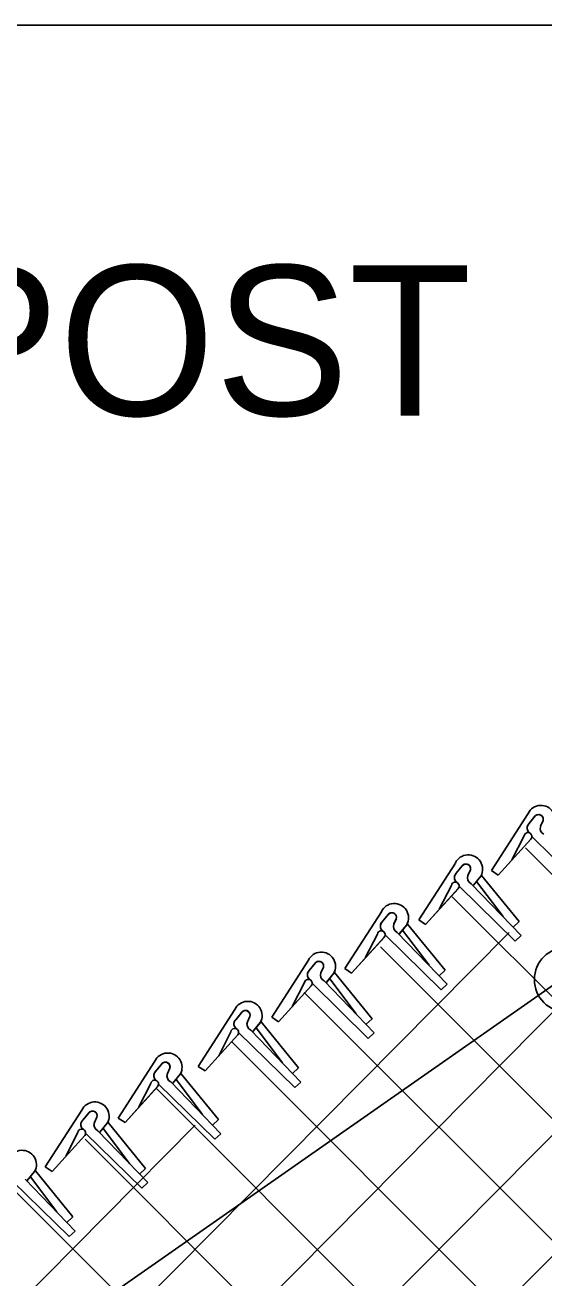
# Model space of a CAD drawing. Extents: x 0 to 1270, y 0 to 830.
# Drawn here: x 830.91 to 847.85, y 789.09 to 830 of the extents above; entities that cross this region are included whole.
import ezdxf

# ---------------------------------------------------------------- set-up
doc = ezdxf.new("R2010")
doc.units = 0
for name, color, linetype in [('CT_Border_Perimeter_Shape', 7, 'Continuous'), ('CT_Dimensions', 7, 'Continuous'), ('CT_Title_Block_Text', 7, 'Continuous'), ('sb_Chainlink Fence', 7, 'Continuous'), ('sb_Existing Structural Steel', 7, 'Continuous')]:
    doc.layers.add(name, color=color, linetype=linetype)

# ---------------------------------------------------------------- blocks, each defined once
blk = doc.blocks.new('BDR_CTDOT_Standards')
at = {"layer": 'CT_Border_Perimeter_Shape'}
blk.add_lwpolyline([(0, 0), (1270, 0), (1270, 830), (0, 830)], close=True, dxfattribs=at)

msp = doc.modelspace()

# ---------------------------------------------------------------- linework, layer by layer
at = {"layer": 'sb_Chainlink Fence'}
for p, q in [((725.985, 666.765), (880.45, 822.372)), ((705.822, 650.219), (870.725, 816.56)), ((714.148, 662.616), (858.508, 808.235)), ((847.331, 804.256), (846.135, 802.397)), ((847.359, 803.922), (847.578, 804.188)), ((847.558, 804.166), (847.359, 803.922)), ((847.821, 804.027), (847.741, 803.848)), ((847.741, 803.855), (847.821, 804.023)), ((846.36, 802.248), (847.431, 803.429)), ((846.36, 802.248), (847.424, 803.422)), ((847.201, 803.527), (846.805, 802.746)), ((847.452, 803.504), (849.287, 801.704)), ((847.244, 803.134), (882.139, 768.239)), ((844.958, 802.641), (843.761, 800.782)), ((844.985, 802.307), (845.205, 802.573)), ((845.185, 802.551), (844.985, 802.307)), ((845.447, 802.411), (845.368, 802.233)), ((845.368, 802.24), (845.447, 802.407)), ((845.545, 801.918), (845.789, 802.214)), ((845.548, 801.922), (845.79, 802.215)), ((845.789, 802.214), (845.807, 802.248)), ((845.807, 802.248), (845.822, 802.285)), ((847.037, 800.733), (845.813, 802.236)), ((846.135, 802.397), (846.36, 802.248)), ((843.986, 800.632), (845.057, 801.814)), ((843.986, 800.632), (845.05, 801.807)), ((844.828, 801.912), (844.431, 801.131)), ((845.079, 801.889), (846.914, 800.089)), ((845.477, 801.965), (847.11, 800.271)), ((846.516, 800.893), (845.653, 802.038)), ((844.855, 801.541), (879.602, 766.795)), ((842.54, 801.052), (841.344, 799.193)), ((842.568, 800.717), (842.787, 800.984)), ((842.767, 800.962), (842.568, 800.717)), ((843.03, 800.822), (842.95, 800.644)), ((842.95, 800.65), (843.029, 800.818)), ((843.127, 800.329), (843.371, 800.625)), ((843.13, 800.333), (843.372, 800.626)), ((843.371, 800.625), (843.389, 800.659)), ((843.389, 800.659), (843.404, 800.696)), ((844.619, 799.144), (843.395, 800.647)), ((843.761, 800.782), (843.986, 800.632)), ((847.037, 800.733), (846.841, 800.551)), ((716.351, 668.849), (846.709, 800.377)), ((841.569, 799.043), (842.639, 800.225)), ((841.569, 799.043), (842.633, 800.218)), ((842.41, 800.322), (842.013, 799.542)), ((842.661, 800.3), (844.496, 798.5)), ((843.059, 800.376), (844.692, 798.682)), ((844.098, 799.304), (843.236, 800.448)), ((847.11, 800.271), (846.914, 800.089)), ((842.515, 799.901), (877.369, 765.047)), ((840.157, 799.466), (838.961, 797.607)), ((840.185, 799.132), (840.404, 799.398)), ((840.384, 799.376), (840.185, 799.132)), ((840.646, 799.237), (840.567, 799.058)), ((840.567, 799.065), (840.646, 799.233)), ((840.744, 798.743), (840.988, 799.039)), ((840.747, 798.748), (840.989, 799.04)), ((840.988, 799.039), (841.006, 799.073)), ((841.006, 799.073), (841.021, 799.11)), ((842.236, 797.558), (841.012, 799.061)), ((841.344, 799.193), (841.569, 799.043)), ((844.619, 799.144), (844.424, 798.962)), ((839.185, 797.457), (840.256, 798.639)), ((839.185, 797.457), (840.25, 798.632)), ((840.027, 798.737), (839.63, 797.956)), ((840.278, 798.714), (842.113, 796.914)), ((840.676, 798.79), (842.309, 797.096)), ((841.715, 797.718), (840.853, 798.863)), ((844.692, 798.682), (844.496, 798.5)), ((840.02, 798.415), (879.66, 758.775)), ((837.757, 797.86), (836.561, 796.001)), ((837.785, 797.526), (838.004, 797.792)), ((837.984, 797.77), (837.785, 797.526)), ((838.246, 797.63), (838.167, 797.452)), ((838.167, 797.458), (838.246, 797.626)), ((838.344, 797.137), (838.588, 797.433)), ((838.347, 797.141), (838.589, 797.434)), ((838.588, 797.433), (838.606, 797.467)), ((838.606, 797.467), (838.621, 797.504)), ((839.836, 795.952), (838.612, 797.455)), ((838.961, 797.607), (839.185, 797.457)), ((842.236, 797.558), (842.04, 797.377)), ((836.785, 795.851), (837.856, 797.033)), ((836.785, 795.851), (837.849, 797.026)), ((837.627, 797.13), (837.23, 796.35)), ((837.878, 797.108), (839.713, 795.308)), ((838.276, 797.184), (839.909, 795.49)), ((839.315, 796.112), (838.453, 797.256)), ((842.309, 797.096), (842.113, 796.914)), ((837.646, 796.809), (877.749, 756.705)), ((835.142, 796.172), (833.946, 794.314)), ((835.17, 795.838), (835.389, 796.105)), ((835.369, 796.083), (835.17, 795.838)), ((835.631, 795.943), (835.552, 795.765)), ((835.552, 795.771), (835.631, 795.939)), ((835.729, 795.45), (835.973, 795.746)), ((835.732, 795.454), (835.974, 795.747)), ((835.973, 795.746), (835.991, 795.78)), ((835.991, 795.78), (836.006, 795.816)), ((837.221, 794.265), (835.997, 795.768)), ((836.561, 796.001), (836.785, 795.851)), ((839.836, 795.952), (839.64, 795.77)), ((834.17, 794.164), (835.241, 795.346)), ((834.17, 794.164), (835.235, 795.339)), ((835.012, 795.443), (834.615, 794.663)), ((835.183, 795.291), (875.417, 755.057)), ((835.263, 795.421), (837.098, 793.621)), ((835.661, 795.497), (837.294, 793.803)), ((836.7, 794.425), (835.838, 795.569)), ((839.909, 795.49), (839.713, 795.308)), ((832.76, 794.575), (831.563, 792.716)), ((832.787, 794.24), (833.007, 794.507)), ((832.987, 794.485), (832.787, 794.24)), ((716.315, 672.844), (836.463, 794.081)), ((833.249, 794.345), (833.17, 794.167)), ((833.17, 794.173), (833.249, 794.341)), ((833.347, 793.852), (833.591, 794.148)), ((833.35, 793.856), (833.592, 794.149)), ((833.591, 794.148), (833.609, 794.182)), ((833.609, 794.182), (833.624, 794.218)), ((834.839, 792.667), (833.615, 794.17)), ((833.946, 794.314), (834.17, 794.164)), ((837.221, 794.265), (837.025, 794.083)), ((831.788, 792.566), (832.859, 793.748)), ((831.788, 792.566), (832.852, 793.741)), ((832.63, 793.845), (832.233, 793.065)), ((832.869, 793.624), (872.805, 753.688)), ((832.881, 793.823), (834.716, 792.023)), ((833.279, 793.899), (834.912, 792.205)), ((834.318, 792.827), (833.455, 793.971)), ((837.294, 793.803), (837.098, 793.621)), ((830.973, 792.272), (831.217, 792.568)), ((830.977, 792.277), (831.219, 792.569)), ((831.944, 791.247), (831.082, 792.392)), ((831.217, 792.568), (831.235, 792.603)), ((831.235, 792.603), (831.25, 792.639)), ((832.466, 791.087), (831.241, 792.59)), ((831.563, 792.716), (831.788, 792.566)), ((834.839, 792.667), (834.643, 792.485)), ((830.489, 792.023), (870.286, 752.226)), ((830.507, 792.243), (832.343, 790.444)), ((830.905, 792.319), (832.538, 790.625)), ((834.912, 792.205), (834.716, 792.023)), ((832.466, 791.087), (832.27, 790.906)), ((832.538, 790.625), (832.343, 790.444))]:
    msp.add_line(p, q, dxfattribs=at)
for centre, radius, start, end in [((847.753, 804.054), 0.468, 331.4555, 154.3621), ((847.676, 804.071), 0.152, 341.4167, 129.8998), ((847.49, 803.782), 0.192, 140.884, 233.6876), ((847.496, 803.782), 0.195, 134.3496, 232.9167), ((847.676, 804.07), 0.152, 343.1971, 140.8192), ((847.936, 803.771), 0.209, 157.1657, 245.8402), ((847.327, 803.506), 0.128, 319.7038, 170.7519), ((845.379, 802.439), 0.468, 331.4555, 154.3621), ((845.302, 802.455), 0.152, 343.1971, 140.8192), ((845.303, 802.456), 0.152, 341.4167, 129.8998), ((845.117, 802.167), 0.192, 140.884, 233.6876), ((845.122, 802.167), 0.195, 134.3496, 232.9167), ((845.562, 802.156), 0.209, 157.1657, 245.8402), ((844.954, 801.891), 0.128, 319.7038, 170.7519), ((842.962, 800.849), 0.468, 331.4555, 154.3621), ((842.884, 800.866), 0.152, 343.1971, 140.8192), ((842.885, 800.867), 0.152, 341.4167, 129.8998), ((842.699, 800.577), 0.192, 140.884, 233.6876), ((842.704, 800.578), 0.195, 134.3496, 232.9167), ((843.145, 800.567), 0.209, 157.1657, 245.8402), ((842.536, 800.302), 0.128, 319.7038, 170.7519), ((840.578, 799.264), 0.468, 331.4555, 154.3621), ((840.501, 799.28), 0.152, 343.1971, 140.8192), ((840.502, 799.281), 0.152, 341.4167, 129.8998), ((840.316, 798.992), 0.192, 140.884, 233.6876), ((840.321, 798.992), 0.195, 134.3496, 232.9167), ((840.762, 798.981), 0.209, 157.1657, 245.8402), ((840.153, 798.716), 0.128, 319.7038, 170.7519), ((838.178, 797.657), 0.468, 331.4555, 154.3621), ((838.101, 797.674), 0.152, 343.1971, 140.8192), ((838.102, 797.675), 0.152, 341.4167, 129.8998), ((837.916, 797.385), 0.192, 140.884, 233.6876), ((837.921, 797.386), 0.195, 134.3496, 232.9167), ((838.362, 797.375), 0.209, 157.1657, 245.8402), ((837.753, 797.11), 0.128, 319.7038, 170.7519), ((835.564, 795.97), 0.468, 331.4555, 154.3621), ((835.486, 795.987), 0.152, 343.1971, 140.8192), ((835.487, 795.988), 0.152, 341.4167, 129.8998), ((835.301, 795.698), 0.192, 140.884, 233.6876), ((835.306, 795.699), 0.195, 134.3496, 232.9167), ((835.747, 795.688), 0.209, 157.1657, 245.8402), ((835.138, 795.423), 0.128, 319.7038, 170.7519), ((833.181, 794.372), 0.468, 331.4555, 154.3621), ((833.104, 794.389), 0.152, 343.1971, 140.8192), ((833.105, 794.39), 0.152, 341.4167, 129.8998), ((832.919, 794.1), 0.192, 140.884, 233.6876), ((832.924, 794.101), 0.195, 134.3496, 232.9167), ((833.364, 794.09), 0.209, 157.1657, 245.8402), ((832.756, 793.825), 0.128, 319.7038, 170.7519), ((830.808, 792.793), 0.468, 331.4555, 154.3621)]:
    msp.add_arc(centre, radius, start, end, dxfattribs=at)
at = {"layer": 'sb_Existing Structural Steel'}
msp.add_line((880.297, 821.107), (769.973, 744.049), dxfattribs=at)
msp.add_circle((848.598, 798.833), 1.06, dxfattribs=at)

# ---------------------------------------------------------------- block references
at = {"layer": 'CT_Title_Block_Text'}
msp.add_blockref('BDR_CTDOT_Standards', (0, 0), dxfattribs=at)

# ---------------------------------------------------------------- texts
at = {"layer": 'CT_Dimensions'}
msp.add_text('LINE POST', height=4.9005, dxfattribs=at).set_placement((811.252, 817.252))

doc.saveas('drawing.dxf')
